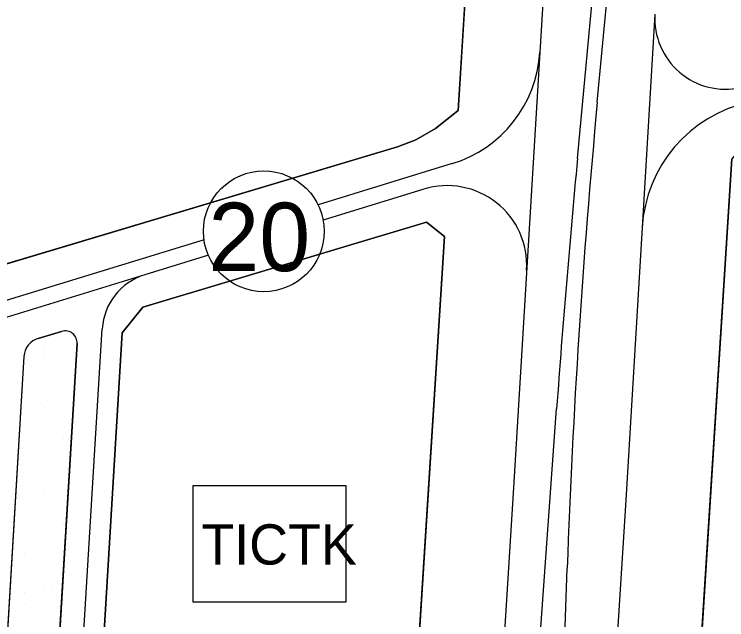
# Model space of a CAD drawing. Extents: x 419109 to 421295, y 4452223 to 4457798.
# Drawn here: x 420022.2 to 420199.2, y 4454244.8 to 4454395.3 of the extents above; entities that cross this region are included whole.
import ezdxf

# ---------------------------------------------------------------- set-up
doc = ezdxf.new("R2010")
doc.units = 0
for name, color, linetype in [('ADAKENARI', 7, 'Continuous'), ('Default', 7, 'Continuous'), ('KALDIRIM', 7, 'Continuous'), ('KD_DAIRE', 7, 'Continuous'), ('KD_YGEN', 7, 'Continuous'), ('LJ_SEMBOL', 7, 'Continuous'), ('PL_AYA_PARK_DINLENME', 7, 'Continuous'), ('PL_TICARET', 7, 'Continuous'), ('PL_TURZM', 7, 'Continuous'), ('RAYLI_TOPLU_TAŞIMA_HATTI', 7, 'Continuous'), ('TR_PARKALANI', 7, 'Continuous'), ('TR_TİC_TURIZM_K', 7, 'Continuous'), ('TR_TİCARET', 7, 'Continuous')]:
    doc.layers.add(name, color=color, linetype=linetype)

# ---------------------------------------------------------------- blocks, each defined once
blk = doc.blocks.new('POINT_DISPLAY')
at = {"layer": 'Default'}
blk.add_line((0, 0), (0, 0), dxfattribs=at)

msp = doc.modelspace()

# ---------------------------------------------------------------- linework, layer by layer
at = {"layer": 'ADAKENARI'}
for p, q in [((420154.76, 4454727.62), (420132.5, 4454371.37)), ((420132.5, 4454371.37), (420126.82, 4454366.86)), ((420126.82, 4454366.86), (420121.93, 4454364.07)), ((420121.93, 4454364.07), (420117.41, 4454362.33)), ((420117.41, 4454362.33), (419940.34, 4454309.33)), ((420191.33, 4454215.19), (420200.47, 4454359.35)), ((420054.1, 4454322.5), (420124.63, 4454343.62)), ((420124.63, 4454343.62), (420129.11, 4454340.06)), ((420129.11, 4454340.06), (420121.25, 4454216.1)), ((420049.01, 4454316.08), (420054.1, 4454322.5)), ((420028.17, 4454314.74), (420033.97, 4454316.48)), ((420042.44, 4454207.62), (420049.01, 4454316.08)), ((420037.83, 4454313.42), (420024.91, 4454099.96)), ((420024.61, 4454310.25), (420011.87, 4454099.67))]:
    msp.add_line(p, q, dxfattribs=at)
for centre, radius, start, end in [((420034.83, 4454313.6), 3, 356.538, 106.6645), ((420029.6, 4454309.95), 5, 106.6645, 176.538)]:
    msp.add_arc(centre, radius, start, end, dxfattribs=at)
at = {"layer": 'KALDIRIM'}
for p, q in [((420170.99, 4454689.69), (420152.75, 4454385.78)), ((420181.37, 4454395.26), (420178.19, 4454342.31)), ((420152.75, 4454385.78), (420146.18, 4454276.24)), ((420131.02, 4454358.15), (420097.67, 4454347.92)), ((420123.97, 4454351.8), (420098.93, 4454344.12)), ((420178.19, 4454342.31), (420174.12, 4454274.51)), ((420069.34, 4454339.23), (419948.12, 4454302.03)), ((420070.42, 4454335.37), (420054.63, 4454330.53)), ((420054.63, 4454330.53), (420007.88, 4454316.18)), ((420037.45, 4454207.92), (420044.06, 4454317.09)), ((420146.18, 4454276.24), (420135.21, 4454104)), ((420174.12, 4454274.51), (420163.43, 4454106.7))]:
    msp.add_line(p, q, dxfattribs=at)
for centre, radius, start, end in [((420198.91, 4454394.2), 17.57, 176.5664, 282.4286), ((420121.97, 4454387.63), 30.83, 287.0588, 356.5664), ((420212.06, 4454340.27), 33.92, 102.4286, 176.5664), ((420129.77, 4454332.9), 19.77, 356.5664, 107.0588), ((420059.03, 4454316.19), 15, 107.0588, 176.538)]:
    msp.add_arc(centre, radius, start, end, dxfattribs=at)
at = {"layer": 'KD_DAIRE'}
msp.add_circle((420084.19, 4454341.33), 15, dxfattribs=at)
at = {"layer": 'LJ_SEMBOL'}
msp.add_lwpolyline([(420066.64, 4454278.15), (420104.57, 4454278.15), (420104.57, 4454249.21), (420066.64, 4454249.21)], close=True, dxfattribs=at)
at = {"layer": 'PL_AYA_PARK_DINLENME'}
for points in [[(420033.97, 4454316.48), (420028.17, 4454314.74)], [(420024.91, 4454099.96), (420037.83, 4454313.42)], [(420024.61, 4454310.25), (420011.87, 4454099.67)]]:
    msp.add_lwpolyline(points, dxfattribs=at)
for centre, radius, start, end in [((420034.83, 4454313.6), 3, 356.538, 106.6645), ((420029.6, 4454309.95), 5, 106.6645, 176.538)]:
    msp.add_arc(centre, radius, start, end, dxfattribs=at)
at = {"layer": 'PL_TICARET'}
msp.add_lwpolyline([(420085.45, 4454703.12), (420039.09, 4454667.79), (420028.1, 4454686.23), (420027.16, 4454685.78), (420013.13, 4454679.08), (419917.2, 4454633.26), (419792.84, 4454549.61), (419839.11, 4454483.3), (419858.22, 4454451.9), (419928.05, 4454314.54), (419940.34, 4454309.33), (420117.41, 4454362.33), (420121.93, 4454364.07), (420126.82, 4454366.86), (420132.5, 4454371.37), (420150.21, 4454654.9), (420133.32, 4454650.02)], dxfattribs=at)
at = {"layer": 'PL_TURZM'}
for points in [[(420276.85, 4454210.75), (420277.28, 4454217.24), (420288.08, 4454378.66), (420283.53, 4454382.57), (420205.67, 4454365.41), (420200.47, 4454359.35), (420191.33, 4454215.19), (420190.92, 4454208.7), (420276.85, 4454210.75)], [(420120.84, 4454209.59), (420121.25, 4454216.1), (420129.11, 4454340.06), (420124.63, 4454343.62), (420054.1, 4454322.5), (420049.01, 4454316.08), (420042.44, 4454207.62), (420042.05, 4454201.11), (420120.84, 4454209.59)]]:
    msp.add_lwpolyline(points, dxfattribs=at)
at = {"layer": 'RAYLI_TOPLU_TAŞIMA_HATTI'}
for p, q in [((420162.12, 4454359.42), (420166.22, 4454403.1)), ((420167.05, 4454373.45), (420169.8, 4454402.77)), ((420144.52, 4454126.6), (420156.94, 4454297.21)), ((420155.71, 4454148.79), (420159.57, 4454257.62))]:
    msp.add_line(p, q, dxfattribs=at)
for centre, radius, end in [((422158.32, 4454186.72), 2000, 177.96847), ((423149.02, 4454079.34), 3000, 175.83533)]:
    msp.add_arc(centre, radius, 174.64296, end, dxfattribs=at)
at = {"layer": 'TR_TİC_TURIZM_K'}
for points in [[(420191.33, 4454215.19), (420190.92, 4454208.7), (420276.85, 4454210.75), (420277.28, 4454217.24), (420288.08, 4454378.66), (420283.53, 4454382.57), (420205.67, 4454365.41), (420200.47, 4454359.35), (420191.33, 4454215.19)], [(420120.84, 4454209.59), (420121.25, 4454216.1), (420129.11, 4454340.06), (420124.63, 4454343.62), (420054.1, 4454322.5), (420049.01, 4454316.08), (420042.44, 4454207.62), (420042.05, 4454201.11), (420120.84, 4454209.59)], [(420066.64, 4454249.21), (420066.64, 4454278.15), (420104.57, 4454278.15), (420104.57, 4454249.21), (420066.64, 4454249.21)]]:
    msp.add_lwpolyline(points, dxfattribs=at)
at = {"layer": 'TR_TİCARET'}
msp.add_lwpolyline([(420085.45, 4454703.12), (420039.09, 4454667.79), (420028.1, 4454686.23), (420027.16, 4454685.78), (420013.13, 4454679.08), (419917.2, 4454633.26), (419792.84, 4454549.61), (419839.11, 4454483.3), (419858.22, 4454451.9), (419928.05, 4454314.54), (419940.34, 4454309.33), (420117.41, 4454362.33), (420121.93, 4454364.07), (420126.82, 4454366.86), (420132.5, 4454371.37), (420150.21, 4454654.9)], dxfattribs=at)

# ---------------------------------------------------------------- block references
at = {"layer": 'TR_PARKALANI', "xscale": 0.1, "yscale": 0.10000000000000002}
for p in [(420029.44, 4454312.4), (420029.45, 4454310.18), (420031.06, 4454309.8), (420031.14, 4454305.59), (420025.88, 4454302.92), (420031.16, 4454303.37), (420028.93, 4454298.52), (420028.07, 4454297.46), (420029.62, 4454297.74), (420031.19, 4454296.2), (420034.53, 4454289.88), (420029.93, 4454285.11), (420027.22, 4454281.83), (420035.64, 4454280.78), (420029.62, 4454276.31), (420034.53, 4454268.44), (420029.93, 4454263.68), (420024.73, 4454261.27), (420027.22, 4454260.39), (420029.65, 4454253.4), (420024.73, 4454251.49), (420031.39, 4454252.29), (420025.04, 4454248.63), (420034.26, 4454248.82), (420022.33, 4454245.35)]:
    msp.add_blockref('POINT_DISPLAY', p, dxfattribs=at)

# ---------------------------------------------------------------- texts
at = {"layer": 'KD_YGEN'}
msp.add_text('20', height=17, dxfattribs=at).set_placement((420070.43, 4454331.43))
at = {"layer": 'LJ_SEMBOL'}
msp.add_text('TICTK', height=10, dxfattribs=at).set_placement((420068.67, 4454258.53))

doc.saveas('drawing.dxf')
